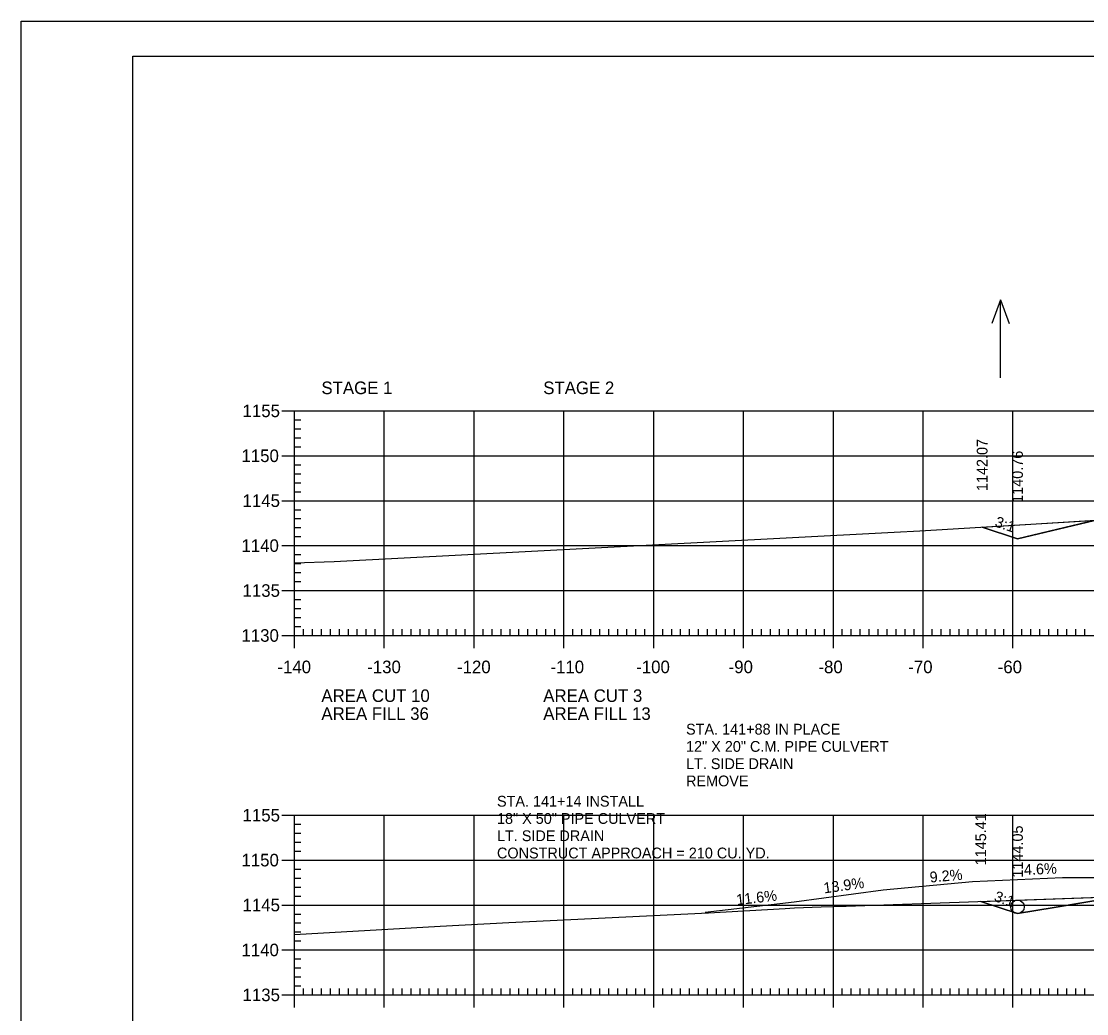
# Model space of a CAD drawing. Extents: x 1322838 to 1324533, y 339903 to 351025.
# Drawn here: x 1323533.3 to 1323651.9, y 342779.4 to 342889.9 of the extents above; entities that cross this region are included whole.
import ezdxf

# ---------------------------------------------------------------- set-up
doc = ezdxf.new("R2010")
doc.units = 0
for name, color, linetype in [('R_Axis', 7, 'Continuous'), ('R_Axis Annot', 7, 'Continuous'), ('R_Border', 7, 'Continuous'), ('R_Border Notes', 7, 'Continuous'), ('R_Drive', 7, 'Continuous'), ('R_Exist Surface', 7, 'Continuous'), ('R_Fin Surface', 7, 'Continuous'), ('R_Fin Surface Annot', 7, 'Continuous'), ('R_Grid', 7, 'Continuous'), ('R_No Plot', 7, 'Continuous'), ('R_Water', 7, 'Continuous'), ('R_Water Annot', 7, 'Continuous')]:
    doc.layers.add(name, color=color, linetype=linetype)

msp = doc.modelspace()

# ---------------------------------------------------------------- linework, layer by layer
at = {"layer": 'R_Axis'}
for p, q in [((1323562.32, 342846.5), (1323565.12, 342846.5)), ((1323563.72, 342821.5), (1323563.72, 342846.5)), ((1323563.72, 342845.5), (1323564.42, 342845.5)), ((1323563.72, 342844.5), (1323564.42, 342844.5)), ((1323563.72, 342843.5), (1323564.42, 342843.5)), ((1323562.32, 342841.5), (1323565.12, 342841.5)), ((1323563.72, 342842.5), (1323564.42, 342842.5)), ((1323563.72, 342840.5), (1323564.42, 342840.5)), ((1323563.72, 342839.5), (1323564.42, 342839.5)), ((1323563.72, 342838.5), (1323564.42, 342838.5)), ((1323563.72, 342837.5), (1323564.42, 342837.5)), ((1323562.32, 342836.5), (1323565.12, 342836.5)), ((1323563.72, 342835.5), (1323564.42, 342835.5)), ((1323563.72, 342834.5), (1323564.42, 342834.5)), ((1323563.72, 342833.5), (1323564.42, 342833.5)), ((1323563.72, 342832.5), (1323564.42, 342832.5)), ((1323562.32, 342831.5), (1323565.12, 342831.5)), ((1323563.72, 342830.5), (1323564.42, 342830.5)), ((1323563.72, 342829.5), (1323564.42, 342829.5)), ((1323563.72, 342828.5), (1323564.42, 342828.5)), ((1323563.72, 342827.5), (1323564.42, 342827.5)), ((1323562.32, 342826.5), (1323565.12, 342826.5)), ((1323563.72, 342825.5), (1323564.42, 342825.5)), ((1323563.72, 342824.5), (1323564.42, 342824.5)), ((1323563.72, 342823.5), (1323564.42, 342823.5)), ((1323563.72, 342820.1), (1323563.72, 342822.9)), ((1323563.72, 342822.5), (1323564.42, 342822.5)), ((1323573.72, 342820.1), (1323573.72, 342822.9)), ((1323583.72, 342820.1), (1323583.72, 342822.9)), ((1323593.72, 342820.1), (1323593.72, 342822.9)), ((1323603.72, 342820.1), (1323603.72, 342822.9)), ((1323613.72, 342820.1), (1323613.72, 342822.9)), ((1323623.72, 342820.1), (1323623.72, 342822.9)), ((1323633.72, 342820.1), (1323633.72, 342822.9)), ((1323643.72, 342820.1), (1323643.72, 342822.9)), ((1323562.32, 342821.5), (1323565.12, 342821.5)), ((1323563.72, 342821.5), (1323843.72, 342821.5)), ((1323564.72, 342821.5), (1323564.72, 342822.2)), ((1323565.72, 342821.5), (1323565.72, 342822.2)), ((1323566.72, 342821.5), (1323566.72, 342822.2)), ((1323567.72, 342821.5), (1323567.72, 342822.2)), ((1323568.72, 342821.5), (1323568.72, 342822.2)), ((1323569.72, 342821.5), (1323569.72, 342822.2)), ((1323570.72, 342821.5), (1323570.72, 342822.2)), ((1323571.72, 342821.5), (1323571.72, 342822.2)), ((1323572.72, 342821.5), (1323572.72, 342822.2)), ((1323574.72, 342821.5), (1323574.72, 342822.2)), ((1323575.72, 342821.5), (1323575.72, 342822.2)), ((1323576.72, 342821.5), (1323576.72, 342822.2)), ((1323577.72, 342821.5), (1323577.72, 342822.2)), ((1323578.72, 342821.5), (1323578.72, 342822.2)), ((1323579.72, 342821.5), (1323579.72, 342822.2)), ((1323580.72, 342821.5), (1323580.72, 342822.2)), ((1323581.72, 342821.5), (1323581.72, 342822.2)), ((1323582.72, 342821.5), (1323582.72, 342822.2)), ((1323584.72, 342821.5), (1323584.72, 342822.2)), ((1323585.72, 342821.5), (1323585.72, 342822.2)), ((1323586.72, 342821.5), (1323586.72, 342822.2)), ((1323587.72, 342821.5), (1323587.72, 342822.2)), ((1323588.72, 342821.5), (1323588.72, 342822.2)), ((1323589.72, 342821.5), (1323589.72, 342822.2)), ((1323590.72, 342821.5), (1323590.72, 342822.2)), ((1323591.72, 342821.5), (1323591.72, 342822.2)), ((1323592.72, 342821.5), (1323592.72, 342822.2)), ((1323594.72, 342821.5), (1323594.72, 342822.2)), ((1323595.72, 342821.5), (1323595.72, 342822.2)), ((1323596.72, 342821.5), (1323596.72, 342822.2)), ((1323597.72, 342821.5), (1323597.72, 342822.2)), ((1323598.72, 342821.5), (1323598.72, 342822.2)), ((1323599.72, 342821.5), (1323599.72, 342822.2)), ((1323600.72, 342821.5), (1323600.72, 342822.2)), ((1323601.72, 342821.5), (1323601.72, 342822.2)), ((1323602.72, 342821.5), (1323602.72, 342822.2)), ((1323604.72, 342821.5), (1323604.72, 342822.2)), ((1323605.72, 342821.5), (1323605.72, 342822.2)), ((1323606.72, 342821.5), (1323606.72, 342822.2)), ((1323607.72, 342821.5), (1323607.72, 342822.2)), ((1323608.72, 342821.5), (1323608.72, 342822.2)), ((1323609.72, 342821.5), (1323609.72, 342822.2)), ((1323610.72, 342821.5), (1323610.72, 342822.2)), ((1323611.72, 342821.5), (1323611.72, 342822.2)), ((1323612.72, 342821.5), (1323612.72, 342822.2)), ((1323614.72, 342821.5), (1323614.72, 342822.2)), ((1323615.72, 342821.5), (1323615.72, 342822.2)), ((1323616.72, 342821.5), (1323616.72, 342822.2)), ((1323617.72, 342821.5), (1323617.72, 342822.2)), ((1323618.72, 342821.5), (1323618.72, 342822.2)), ((1323619.72, 342821.5), (1323619.72, 342822.2)), ((1323620.72, 342821.5), (1323620.72, 342822.2)), ((1323621.72, 342821.5), (1323621.72, 342822.2)), ((1323622.72, 342821.5), (1323622.72, 342822.2)), ((1323624.72, 342821.5), (1323624.72, 342822.2)), ((1323625.72, 342821.5), (1323625.72, 342822.2)), ((1323626.72, 342821.5), (1323626.72, 342822.2)), ((1323627.72, 342821.5), (1323627.72, 342822.2)), ((1323628.72, 342821.5), (1323628.72, 342822.2)), ((1323629.72, 342821.5), (1323629.72, 342822.2)), ((1323630.72, 342821.5), (1323630.72, 342822.2)), ((1323631.72, 342821.5), (1323631.72, 342822.2)), ((1323632.72, 342821.5), (1323632.72, 342822.2)), ((1323634.72, 342821.5), (1323634.72, 342822.2)), ((1323635.72, 342821.5), (1323635.72, 342822.2)), ((1323636.72, 342821.5), (1323636.72, 342822.2)), ((1323637.72, 342821.5), (1323637.72, 342822.2)), ((1323638.72, 342821.5), (1323638.72, 342822.2)), ((1323639.72, 342821.5), (1323639.72, 342822.2)), ((1323640.72, 342821.5), (1323640.72, 342822.2)), ((1323641.72, 342821.5), (1323641.72, 342822.2)), ((1323642.72, 342821.5), (1323642.72, 342822.2)), ((1323644.72, 342821.5), (1323644.72, 342822.2)), ((1323645.72, 342821.5), (1323645.72, 342822.2)), ((1323646.72, 342821.5), (1323646.72, 342822.2)), ((1323647.72, 342821.5), (1323647.72, 342822.2)), ((1323648.72, 342821.5), (1323648.72, 342822.2)), ((1323649.72, 342821.5), (1323649.72, 342822.2)), ((1323650.72, 342821.5), (1323650.72, 342822.2)), ((1323651.72, 342821.5), (1323651.72, 342822.2)), ((1323562.32, 342801.5), (1323565.12, 342801.5)), ((1323563.72, 342781.5), (1323563.72, 342801.5)), ((1323563.72, 342800.5), (1323564.42, 342800.5)), ((1323563.72, 342799.5), (1323564.42, 342799.5)), ((1323563.72, 342798.5), (1323564.42, 342798.5)), ((1323563.72, 342797.5), (1323564.42, 342797.5)), ((1323562.32, 342796.5), (1323565.12, 342796.5)), ((1323563.72, 342795.5), (1323564.42, 342795.5)), ((1323563.72, 342794.5), (1323564.42, 342794.5)), ((1323563.72, 342793.5), (1323564.42, 342793.5)), ((1323563.72, 342792.5), (1323564.42, 342792.5)), ((1323562.32, 342791.5), (1323565.12, 342791.5)), ((1323563.72, 342790.5), (1323564.42, 342790.5)), ((1323563.72, 342789.5), (1323564.42, 342789.5)), ((1323563.72, 342788.5), (1323564.42, 342788.5)), ((1323563.72, 342787.5), (1323564.42, 342787.5)), ((1323562.32, 342786.5), (1323565.12, 342786.5)), ((1323563.72, 342785.5), (1323564.42, 342785.5)), ((1323563.72, 342784.5), (1323564.42, 342784.5)), ((1323563.72, 342783.5), (1323564.42, 342783.5)), ((1323563.72, 342780.1), (1323563.72, 342782.9)), ((1323563.72, 342782.5), (1323564.42, 342782.5)), ((1323564.72, 342781.5), (1323564.72, 342782.2)), ((1323565.72, 342781.5), (1323565.72, 342782.2)), ((1323566.72, 342781.5), (1323566.72, 342782.2)), ((1323567.72, 342781.5), (1323567.72, 342782.2)), ((1323568.72, 342781.5), (1323568.72, 342782.2)), ((1323569.72, 342781.5), (1323569.72, 342782.2)), ((1323570.72, 342781.5), (1323570.72, 342782.2)), ((1323571.72, 342781.5), (1323571.72, 342782.2)), ((1323572.72, 342781.5), (1323572.72, 342782.2)), ((1323573.72, 342780.1), (1323573.72, 342782.9)), ((1323574.72, 342781.5), (1323574.72, 342782.2)), ((1323575.72, 342781.5), (1323575.72, 342782.2)), ((1323576.72, 342781.5), (1323576.72, 342782.2)), ((1323577.72, 342781.5), (1323577.72, 342782.2)), ((1323578.72, 342781.5), (1323578.72, 342782.2)), ((1323579.72, 342781.5), (1323579.72, 342782.2)), ((1323580.72, 342781.5), (1323580.72, 342782.2)), ((1323581.72, 342781.5), (1323581.72, 342782.2)), ((1323582.72, 342781.5), (1323582.72, 342782.2)), ((1323583.72, 342780.1), (1323583.72, 342782.9)), ((1323584.72, 342781.5), (1323584.72, 342782.2)), ((1323585.72, 342781.5), (1323585.72, 342782.2)), ((1323586.72, 342781.5), (1323586.72, 342782.2)), ((1323587.72, 342781.5), (1323587.72, 342782.2)), ((1323588.72, 342781.5), (1323588.72, 342782.2)), ((1323589.72, 342781.5), (1323589.72, 342782.2)), ((1323590.72, 342781.5), (1323590.72, 342782.2)), ((1323591.72, 342781.5), (1323591.72, 342782.2)), ((1323592.72, 342781.5), (1323592.72, 342782.2)), ((1323593.72, 342780.1), (1323593.72, 342782.9)), ((1323594.72, 342781.5), (1323594.72, 342782.2)), ((1323595.72, 342781.5), (1323595.72, 342782.2)), ((1323596.72, 342781.5), (1323596.72, 342782.2)), ((1323597.72, 342781.5), (1323597.72, 342782.2)), ((1323598.72, 342781.5), (1323598.72, 342782.2)), ((1323599.72, 342781.5), (1323599.72, 342782.2)), ((1323600.72, 342781.5), (1323600.72, 342782.2)), ((1323601.72, 342781.5), (1323601.72, 342782.2)), ((1323602.72, 342781.5), (1323602.72, 342782.2)), ((1323603.72, 342780.1), (1323603.72, 342782.9)), ((1323604.72, 342781.5), (1323604.72, 342782.2)), ((1323605.72, 342781.5), (1323605.72, 342782.2)), ((1323606.72, 342781.5), (1323606.72, 342782.2)), ((1323607.72, 342781.5), (1323607.72, 342782.2)), ((1323608.72, 342781.5), (1323608.72, 342782.2)), ((1323609.72, 342781.5), (1323609.72, 342782.2)), ((1323610.72, 342781.5), (1323610.72, 342782.2)), ((1323611.72, 342781.5), (1323611.72, 342782.2)), ((1323612.72, 342781.5), (1323612.72, 342782.2)), ((1323613.72, 342780.1), (1323613.72, 342782.9)), ((1323614.72, 342781.5), (1323614.72, 342782.2)), ((1323615.72, 342781.5), (1323615.72, 342782.2)), ((1323616.72, 342781.5), (1323616.72, 342782.2)), ((1323617.72, 342781.5), (1323617.72, 342782.2)), ((1323618.72, 342781.5), (1323618.72, 342782.2)), ((1323619.72, 342781.5), (1323619.72, 342782.2)), ((1323620.72, 342781.5), (1323620.72, 342782.2)), ((1323621.72, 342781.5), (1323621.72, 342782.2)), ((1323622.72, 342781.5), (1323622.72, 342782.2)), ((1323623.72, 342780.1), (1323623.72, 342782.9)), ((1323624.72, 342781.5), (1323624.72, 342782.2)), ((1323625.72, 342781.5), (1323625.72, 342782.2)), ((1323626.72, 342781.5), (1323626.72, 342782.2)), ((1323627.72, 342781.5), (1323627.72, 342782.2)), ((1323628.72, 342781.5), (1323628.72, 342782.2)), ((1323629.72, 342781.5), (1323629.72, 342782.2)), ((1323630.72, 342781.5), (1323630.72, 342782.2)), ((1323631.72, 342781.5), (1323631.72, 342782.2)), ((1323632.72, 342781.5), (1323632.72, 342782.2)), ((1323633.72, 342780.1), (1323633.72, 342782.9)), ((1323634.72, 342781.5), (1323634.72, 342782.2)), ((1323635.72, 342781.5), (1323635.72, 342782.2)), ((1323636.72, 342781.5), (1323636.72, 342782.2)), ((1323637.72, 342781.5), (1323637.72, 342782.2)), ((1323638.72, 342781.5), (1323638.72, 342782.2)), ((1323639.72, 342781.5), (1323639.72, 342782.2)), ((1323640.72, 342781.5), (1323640.72, 342782.2)), ((1323641.72, 342781.5), (1323641.72, 342782.2)), ((1323642.72, 342781.5), (1323642.72, 342782.2)), ((1323643.72, 342780.1), (1323643.72, 342782.9)), ((1323644.72, 342781.5), (1323644.72, 342782.2)), ((1323645.72, 342781.5), (1323645.72, 342782.2)), ((1323646.72, 342781.5), (1323646.72, 342782.2)), ((1323647.72, 342781.5), (1323647.72, 342782.2)), ((1323648.72, 342781.5), (1323648.72, 342782.2)), ((1323649.72, 342781.5), (1323649.72, 342782.2)), ((1323650.72, 342781.5), (1323650.72, 342782.2)), ((1323651.72, 342781.5), (1323651.72, 342782.2)), ((1323562.32, 342781.5), (1323565.12, 342781.5)), ((1323563.72, 342781.5), (1323843.72, 342781.5))]:
    msp.add_line(p, q, dxfattribs=at)
at = {"layer": 'R_Border'}
for p, q in [((1323545.72, 342885.96), (1323861.9, 342885.96)), ((1323545.72, 342680.5), (1323545.72, 342885.96))]:
    msp.add_line(p, q, dxfattribs=at)
at = {"layer": 'R_Drive'}
msp.add_lwpolyline([(1323666.22, 342794.21), (1323659.22, 342794.54), (1323649.22, 342794.54), (1323639.23, 342794.09), (1323629.28, 342793.17), (1323619.37, 342791.8), (1323609.44, 342790.65)], dxfattribs=at)
at = {"layer": 'R_Exist Surface'}
for points in [[(1323563.72, 342829.57), (1323568.16, 342829.75), (1323618.47, 342832.36), (1323630.48, 342832.98), (1323633.35, 342833.15), (1323667.32, 342835.2)], [(1323563.72, 342788.23), (1323579.95, 342789.14), (1323587.6, 342789.57), (1323609.82, 342790.63), (1323618.35, 342791.13), (1323619.41, 342791.18), (1323622.35, 342791.29), (1323625.13, 342791.38), (1323669.13, 342792.92)]]:
    msp.add_lwpolyline(points, dxfattribs=at)
at = {"layer": 'R_Fin Surface'}
for points in [[(1323640.29, 342833.57), (1323644.22, 342832.26), (1323644.22, 342832.26), (1323658.27, 342835.61), (1323663.58, 342836.87), (1323666.22, 342837.5), (1323672.22, 342837.18), (1323674.22, 342837.07), (1323674.22, 342837.07), (1323703.47, 342835.5), (1323703.72, 342835.48), (1323733.21, 342833.9), (1323733.22, 342833.9), (1323735.22, 342833.79), (1323741.22, 342833.47), (1323741.22, 342833.52), (1323741.23, 342833.63), (1323741.98, 342833.97), (1323748.84, 342834.02), (1323763.2, 342834.13)], [(1323640.13, 342791.91), (1323640.13, 342791.91), (1323644.22, 342790.55), (1323648.3, 342791.23), (1323654.69, 342792.29)]]:
    msp.add_lwpolyline(points, dxfattribs=at)
at = {"layer": 'R_Grid'}
for p, q in [((1323563.72, 342846.5), (1323843.72, 342846.5)), ((1323563.72, 342821.5), (1323563.72, 342846.5)), ((1323573.72, 342821.5), (1323573.72, 342846.5)), ((1323583.72, 342821.5), (1323583.72, 342846.5)), ((1323593.72, 342821.5), (1323593.72, 342846.5)), ((1323603.72, 342821.5), (1323603.72, 342846.5)), ((1323613.72, 342821.5), (1323613.72, 342846.5)), ((1323623.72, 342821.5), (1323623.72, 342846.5)), ((1323633.72, 342821.5), (1323633.72, 342846.5)), ((1323643.72, 342821.5), (1323643.72, 342846.5)), ((1323563.72, 342841.5), (1323843.72, 342841.5)), ((1323563.72, 342836.5), (1323843.72, 342836.5)), ((1323563.72, 342831.5), (1323843.72, 342831.5)), ((1323563.72, 342826.5), (1323843.72, 342826.5)), ((1323563.72, 342821.5), (1323843.72, 342821.5)), ((1323563.72, 342801.5), (1323843.72, 342801.5)), ((1323563.72, 342781.5), (1323563.72, 342801.5)), ((1323573.72, 342781.5), (1323573.72, 342801.5)), ((1323583.72, 342781.5), (1323583.72, 342801.5)), ((1323593.72, 342781.5), (1323593.72, 342801.5)), ((1323603.72, 342781.5), (1323603.72, 342801.5)), ((1323613.72, 342781.5), (1323613.72, 342801.5)), ((1323623.72, 342781.5), (1323623.72, 342801.5)), ((1323633.72, 342781.5), (1323633.72, 342801.5)), ((1323643.72, 342781.5), (1323643.72, 342801.5)), ((1323563.72, 342796.5), (1323843.72, 342796.5)), ((1323563.72, 342791.5), (1323843.72, 342791.5)), ((1323563.72, 342786.5), (1323843.72, 342786.5)), ((1323563.72, 342781.5), (1323843.72, 342781.5))]:
    msp.add_line(p, q, dxfattribs=at)
at = {"layer": 'R_No Plot'}
msp.add_line((1323533.31, 342889.85), (1323866.65, 342889.85), dxfattribs=at)
for points in [[(1323533.31, 342889.85), (1323866.65, 342889.85), (1323866.65, 342676.51), (1323533.31, 342676.51)], [(1323779.64, 342885.96), (1323799.26, 342885.96), (1323799.26, 342876.08), (1323815.37, 342876.08), (1323838.57, 342876.08), (1323838.57, 342843.41), (1323861.77, 342843.41), (1323861.9, 342680.5), (1323545.72, 342680.5), (1323545.72, 342885.96)], [(1323640.29, 342833.57), (1323652.91, 342834.33), (1323644.22, 342832.26), (1323644.22, 342832.26)], [(1323640.13, 342791.91), (1323669.13, 342792.92), (1323673.89, 342793.09), (1323684.49, 342793.4), (1323688.51, 342791.94), (1323688.72, 342791.88), (1323672.22, 342792.64), (1323654.69, 342792.29), (1323648.3, 342791.23), (1323644.22, 342790.55), (1323640.13, 342791.91)]]:
    msp.add_lwpolyline(points, close=True, dxfattribs=at)
at = {"layer": 'R_Water'}
msp.add_circle((1323644.22, 342791.3), 0.75, dxfattribs=at)
at = {"layer": 'R_Water Annot'}
for p, q in [((1323642.32, 342858.87), (1323641.35, 342856.21)), ((1323642.32, 342850.18), (1323642.32, 342858.87)), ((1323642.32, 342858.87), (1323643.29, 342856.21))]:
    msp.add_line(p, q, dxfattribs=at)

# ---------------------------------------------------------------- texts
at = {"layer": 'R_Axis Annot'}
for s, p in [('STAGE 1', (1323566.72, 342848.36)), ('STAGE 2', (1323591.42, 342848.36)), ('1155', (1323557.94, 342845.8)), ('1150', (1323557.82, 342840.8)), ('1145', (1323557.94, 342835.8)), ('1140', (1323557.82, 342830.8)), ('1135', (1323557.94, 342825.8)), ('1130', (1323557.82, 342820.8)), ('-140', (1323561.82, 342817.3)), ('-130', (1323571.82, 342817.3)), ('-120', (1323581.82, 342817.3)), ('-110', (1323592.22, 342817.3)), ('-100', (1323601.77, 342817.3)), ('-90', (1323612.06, 342817.3)), ('-80', (1323622.06, 342817.3)), ('-70', (1323632.06, 342817.3)), ('-60', (1323642.02, 342817.3)), ('AREA CUT 10', (1323566.72, 342814.1)), ('AREA CUT 3', (1323591.42, 342814.1)), ('AREA FILL 36', (1323566.72, 342812.1)), ('AREA FILL 13', (1323591.42, 342812.1)), ('1155', (1323557.94, 342800.8)), ('1150', (1323557.82, 342795.8)), ('1145', (1323557.94, 342790.8)), ('1140', (1323557.82, 342785.8)), ('1135', (1323557.94, 342780.8))]:
    msp.add_text(s, height=1.4, dxfattribs=at).set_placement(p)
at = {"layer": 'R_Border Notes'}
for s, p in [('STA. 141+88 IN PLACE', (1323607.32, 342810.47)), ('12" X 20" C.M. PIPE CULVERT', (1323607.32, 342808.55)), ('LT. SIDE DRAIN', (1323607.32, 342806.63)), ('REMOVE', (1323607.32, 342804.71)), ('STA. 141+14 INSTALL', (1323586.27, 342802.45)), ('18" X 50" PIPE CULVERT', (1323586.27, 342800.53)), ('LT. SIDE DRAIN', (1323586.27, 342798.61)), ('CONSTRUCT APPROACH = 210 CU. YD.', (1323586.27, 342796.69))]:
    msp.add_text(s, height=1.2, dxfattribs=at).set_placement(p)
at = {"layer": 'R_Drive'}
for s, rotation, p in [('9.2%', 5.2538, (1323634.5, 342793.99)), ('4.6%', 2.6138, (1323644.97, 342794.83)), ('13.9%', 7.8938, (1323622.71, 342792.79)), ('11.6%', 6.6119, (1323612.98, 342791.48))]:
    msp.add_text(s, height=1.2, rotation=rotation, dxfattribs=at).set_placement(p)
at = {"layer": 'R_Fin Surface Annot'}
for s, rotation, p in [('1142.07', 90, (1323640.89, 342837.57)), ('1140.76', 90, (1323644.82, 342836.26)), ('3:1', 341.5572, (1323641.62, 342833.65)), ('1145.41', 90, (1323640.73, 342795.91)), ('1144.05', 90, (1323644.82, 342794.55)), ('3:1', 341.5628, (1323641.54, 342791.96))]:
    msp.add_text(s, height=1.2, rotation=rotation, dxfattribs=at).set_placement(p)

doc.saveas('drawing.dxf')
